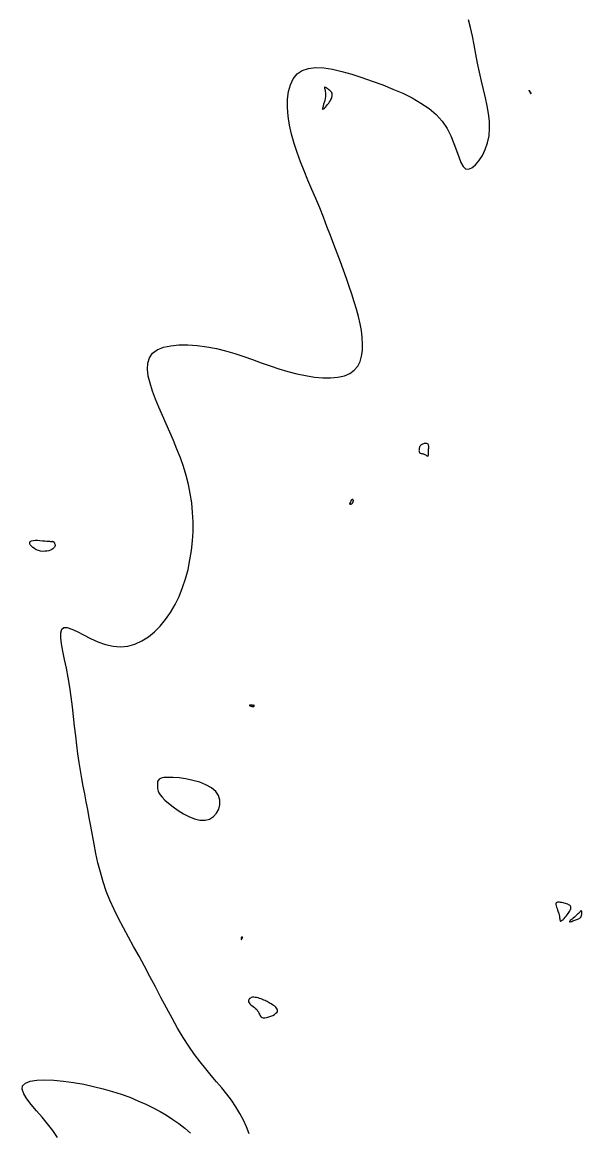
# Model space of a CAD drawing. Extents: x 3040093 to 3056816, y 408076 to 509144.
# Drawn here: x 3041668.7 to 3041728.4, y 422382.3 to 422501 of the extents above; entities that cross this region are included whole.
import ezdxf

# ---------------------------------------------------------------- set-up
doc = ezdxf.new("R2010")
doc.units = 0
doc.layers.add('V-CHAN-CONT-EL17', color=7, linetype='Continuous')

msp = doc.modelspace()

# ---------------------------------------------------------------- linework, layer by layer
at = {"layer": 'V-CHAN-CONT-EL17'}
for points in [[(3041692.92, 422382.2), (3041692.63, 422382.93), (3041692.29, 422383.66), (3041691.9, 422384.38), (3041691.47, 422385.09), (3041691, 422385.79), (3041690.5, 422386.45), (3041689.97, 422387.11), (3041689.42, 422387.77), (3041688.85, 422388.45), (3041688.26, 422389.15), (3041687.66, 422389.89), (3041687.06, 422390.69), (3041686.45, 422391.56), (3041685.85, 422392.5), (3041685.25, 422393.51), (3041684.66, 422394.57), (3041684.07, 422395.67), (3041683.48, 422396.78), (3041682.89, 422397.91), (3041682.3, 422399.03), (3041681.72, 422400.13), (3041681.14, 422401.19), (3041680.56, 422402.22), (3041680, 422403.23), (3041679.46, 422404.22), (3041678.94, 422405.21), (3041678.47, 422406.18), (3041678.03, 422407.16), (3041677.64, 422408.15), (3041677.29, 422409.14), (3041677, 422410.15), (3041676.74, 422411.16), (3041676.52, 422412.16), (3041676.33, 422413.15), (3041676.15, 422414.12), (3041675.98, 422415.07), (3041675.82, 422415.98), (3041675.65, 422416.85), (3041675.49, 422417.7), (3041675.33, 422418.53), (3041675.17, 422419.35), (3041675.02, 422420.18), (3041674.87, 422421.02), (3041674.73, 422421.89), (3041674.6, 422422.8), (3041674.48, 422423.75), (3041674.37, 422424.74), (3041674.25, 422425.76), (3041674.14, 422426.8), (3041674.02, 422427.85), (3041673.89, 422428.9), (3041673.74, 422429.94), (3041673.57, 422430.97), (3041673.38, 422431.96), (3041673.18, 422432.91), (3041673, 422433.78), (3041672.86, 422434.56), (3041672.78, 422435.23), (3041672.77, 422435.76), (3041672.88, 422436.13), (3041673.1, 422436.32), (3041673.46, 422436.32), (3041673.94, 422436.16), (3041674.54, 422435.88), (3041675.21, 422435.53), (3041675.95, 422435.16), (3041676.74, 422434.8), (3041677.55, 422434.5), (3041678.36, 422434.31), (3041679.16, 422434.25), (3041679.94, 422434.34), (3041680.7, 422434.55), (3041681.43, 422434.88), (3041682.13, 422435.31), (3041682.79, 422435.85), (3041683.41, 422436.47), (3041683.98, 422437.17), (3041684.51, 422437.94), (3041684.98, 422438.77), (3041685.41, 422439.65), (3041685.78, 422440.58), (3041686.1, 422441.54), (3041686.37, 422442.53), (3041686.58, 422443.54), (3041686.74, 422444.55), (3041686.85, 422445.57), (3041686.91, 422446.59), (3041686.91, 422447.61), (3041686.86, 422448.63), (3041686.76, 422449.63), (3041686.61, 422450.63), (3041686.42, 422451.61), (3041686.17, 422452.58), (3041685.88, 422453.53), (3041685.55, 422454.47), (3041685.19, 422455.4), (3041684.81, 422456.31), (3041684.42, 422457.21), (3041684.02, 422458.1), (3041683.63, 422458.98), (3041683.24, 422459.86), (3041682.88, 422460.74), (3041682.56, 422461.59), (3041682.31, 422462.42), (3041682.12, 422463.2), (3041682.04, 422463.93), (3041682.08, 422464.58), (3041682.25, 422465.16), (3041682.59, 422465.63), (3041683.09, 422466), (3041683.74, 422466.27), (3041684.52, 422466.44), (3041685.4, 422466.53), (3041686.35, 422466.53), (3041687.35, 422466.46), (3041688.38, 422466.33), (3041689.4, 422466.13), (3041690.39, 422465.89), (3041691.37, 422465.6), (3041692.32, 422465.28), (3041693.26, 422464.95), (3041694.2, 422464.61), (3041695.13, 422464.28), (3041696.07, 422463.96), (3041697.02, 422463.68), (3041697.98, 422463.43), (3041698.93, 422463.24), (3041699.87, 422463.09), (3041700.77, 422463.02), (3041701.61, 422463.01), (3041702.39, 422463.07), (3041703.08, 422463.23), (3041703.67, 422463.47), (3041704.14, 422463.81), (3041704.5, 422464.24), (3041704.75, 422464.74), (3041704.92, 422465.31), (3041705.01, 422465.94), (3041705.03, 422466.61), (3041704.98, 422467.32), (3041704.89, 422468.05), (3041704.75, 422468.79), (3041704.58, 422469.55), (3041704.37, 422470.33), (3041704.14, 422471.12), (3041703.88, 422471.94), (3041703.6, 422472.77), (3041703.29, 422473.62), (3041702.98, 422474.5), (3041702.65, 422475.41), (3041702.31, 422476.33), (3041701.96, 422477.27), (3041701.59, 422478.23), (3041701.22, 422479.2), (3041700.84, 422480.18), (3041700.44, 422481.17), (3041700.03, 422482.16), (3041699.61, 422483.15), (3041699.19, 422484.14), (3041698.79, 422485.13), (3041698.39, 422486.11), (3041698.03, 422487.1), (3041697.71, 422488.07), (3041697.43, 422489.04), (3041697.22, 422490.01), (3041697.07, 422490.97), (3041697, 422491.9), (3041697.01, 422492.78), (3041697.11, 422493.6), (3041697.31, 422494.34), (3041697.62, 422494.97), (3041698.03, 422495.49), (3041698.57, 422495.87), (3041699.23, 422496.09), (3041700, 422496.18), (3041700.87, 422496.14), (3041701.81, 422495.99), (3041702.82, 422495.76), (3041703.87, 422495.46), (3041704.96, 422495.11), (3041706.06, 422494.72), (3041707.17, 422494.31), (3041708.26, 422493.88), (3041709.31, 422493.42), (3041710.32, 422492.92), (3041711.26, 422492.38), (3041712.12, 422491.79), (3041712.88, 422491.14), (3041713.53, 422490.44), (3041714.05, 422489.67), (3041714.46, 422488.86), (3041714.79, 422488.07), (3041715.07, 422487.3), (3041715.3, 422486.62), (3041715.52, 422486.04), (3041715.76, 422485.61), (3041716.03, 422485.35), (3041716.35, 422485.31), (3041716.71, 422485.45), (3041717.09, 422485.76), (3041717.46, 422486.21), (3041717.82, 422486.77), (3041718.13, 422487.42), (3041718.37, 422488.14), (3041718.54, 422488.89), (3041718.6, 422489.67), (3041718.58, 422490.46), (3041718.49, 422491.26), (3041718.34, 422492.09), (3041718.15, 422492.94), (3041717.94, 422493.82), (3041717.72, 422494.73), (3041717.5, 422495.67), (3041717.31, 422496.64), (3041717.13, 422497.62), (3041716.95, 422498.6), (3041716.77, 422499.54), (3041716.56, 422500.45), (3041716.33, 422501.28)], [(3041672.42, 422381.82), (3041671.93, 422382.54), (3041671.37, 422383.27), (3041670.77, 422383.98), (3041670.17, 422384.67), (3041669.62, 422385.33), (3041669.15, 422385.94), (3041668.82, 422386.48), (3041668.65, 422386.96), (3041668.7, 422387.34), (3041669, 422387.62), (3041669.52, 422387.82), (3041670.22, 422387.92), (3041671.06, 422387.96), (3041672.03, 422387.92), (3041673.06, 422387.83), (3041674.14, 422387.68), (3041675.22, 422387.49), (3041676.28, 422387.27), (3041677.3, 422387.02), (3041678.29, 422386.73), (3041679.24, 422386.43), (3041680.15, 422386.1), (3041681.02, 422385.74), (3041681.85, 422385.38), (3041682.64, 422384.99), (3041683.38, 422384.59), (3041684.08, 422384.18), (3041684.75, 422383.74), (3041685.4, 422383.29), (3041686.02, 422382.8), (3041686.63, 422382.27)]]:
    msp.add_lwpolyline(points, dxfattribs=at)
for points in [[(3041701.03, 422492.88), (3041700.98, 422492.66), (3041700.92, 422492.45), (3041700.86, 422492.25), (3041700.8, 422492.07), (3041700.76, 422491.92), (3041700.74, 422491.81), (3041700.75, 422491.74), (3041700.79, 422491.73), (3041700.86, 422491.77), (3041700.95, 422491.84), (3041701.06, 422491.95), (3041701.17, 422492.08), (3041701.29, 422492.22), (3041701.4, 422492.36), (3041701.5, 422492.51), (3041701.58, 422492.64), (3041701.64, 422492.75), (3041701.69, 422492.86), (3041701.72, 422492.96), (3041701.74, 422493.04), (3041701.76, 422493.12), (3041701.77, 422493.19), (3041701.77, 422493.25), (3041701.77, 422493.3), (3041701.77, 422493.35), (3041701.77, 422493.4), (3041701.75, 422493.44), (3041701.73, 422493.49), (3041701.7, 422493.54), (3041701.65, 422493.59), (3041701.59, 422493.65), (3041701.52, 422493.72), (3041701.43, 422493.8), (3041701.33, 422493.87), (3041701.24, 422493.94), (3041701.15, 422494), (3041701.07, 422494.05), (3041701.01, 422494.07), (3041700.97, 422494.06), (3041700.95, 422494.03), (3041700.96, 422493.97), (3041700.98, 422493.88), (3041701.01, 422493.76), (3041701.04, 422493.62), (3041701.06, 422493.46), (3041701.07, 422493.28), (3041701.06, 422493.09)], [(3041722.93, 422493.49), (3041722.94, 422493.47), (3041722.95, 422493.45), (3041722.95, 422493.43), (3041722.96, 422493.42), (3041722.96, 422493.41), (3041722.97, 422493.41), (3041722.97, 422493.4), (3041722.98, 422493.4), (3041722.99, 422493.4), (3041723, 422493.4), (3041723, 422493.41), (3041723.01, 422493.41), (3041723.02, 422493.42), (3041723.02, 422493.42), (3041723.03, 422493.43), (3041723.03, 422493.43), (3041723.03, 422493.44), (3041723.03, 422493.44), (3041723.03, 422493.45), (3041723.03, 422493.45), (3041723.02, 422493.46), (3041723.02, 422493.46), (3041723.02, 422493.47), (3041723.02, 422493.47), (3041723.02, 422493.47), (3041723.01, 422493.48), (3041723.01, 422493.48), (3041723.01, 422493.49), (3041723.01, 422493.49), (3041723.01, 422493.49), (3041723.01, 422493.49), (3041723, 422493.5), (3041723, 422493.5), (3041723, 422493.5), (3041722.99, 422493.51), (3041722.98, 422493.52), (3041722.97, 422493.53), (3041722.96, 422493.54), (3041722.94, 422493.57), (3041722.93, 422493.59), (3041722.9, 422493.62), (3041722.88, 422493.65), (3041722.86, 422493.68), (3041722.84, 422493.71), (3041722.82, 422493.73), (3041722.81, 422493.74), (3041722.81, 422493.75), (3041722.81, 422493.74), (3041722.82, 422493.72), (3041722.83, 422493.7), (3041722.84, 422493.66), (3041722.86, 422493.63), (3041722.88, 422493.59), (3041722.9, 422493.56), (3041722.91, 422493.52)], [(3041711.16, 422454.96), (3041711.21, 422454.94), (3041711.27, 422454.92), (3041711.34, 422454.92), (3041711.4, 422454.91), (3041711.47, 422454.9), (3041711.54, 422454.88), (3041711.61, 422454.86), (3041711.68, 422454.83), (3041711.74, 422454.79), (3041711.8, 422454.75), (3041711.85, 422454.72), (3041711.9, 422454.68), (3041711.94, 422454.66), (3041711.98, 422454.64), (3041712.01, 422454.64), (3041712.03, 422454.66), (3041712.04, 422454.7), (3041712.05, 422454.75), (3041712.05, 422454.81), (3041712.05, 422454.89), (3041712.05, 422454.98), (3041712.06, 422455.07), (3041712.06, 422455.17), (3041712.07, 422455.28), (3041712.08, 422455.39), (3041712.09, 422455.5), (3041712.1, 422455.6), (3041712.09, 422455.7), (3041712.08, 422455.79), (3041712.06, 422455.86), (3041712.02, 422455.92), (3041711.96, 422455.96), (3041711.88, 422455.99), (3041711.8, 422456), (3041711.71, 422455.99), (3041711.62, 422455.98), (3041711.52, 422455.96), (3041711.44, 422455.93), (3041711.36, 422455.89), (3041711.3, 422455.86), (3041711.24, 422455.82), (3041711.2, 422455.77), (3041711.16, 422455.73), (3041711.14, 422455.67), (3041711.12, 422455.62), (3041711.1, 422455.56), (3041711.08, 422455.49), (3041711.07, 422455.43), (3041711.06, 422455.36), (3041711.06, 422455.28), (3041711.05, 422455.21), (3041711.06, 422455.15), (3041711.07, 422455.09), (3041711.09, 422455.04), (3041711.12, 422454.99)], [(3041703.66, 422449.52), (3041703.67, 422449.52), (3041703.69, 422449.52), (3041703.71, 422449.52), (3041703.73, 422449.52), (3041703.76, 422449.52), (3041703.78, 422449.53), (3041703.81, 422449.53), (3041703.83, 422449.54), (3041703.85, 422449.54), (3041703.87, 422449.55), (3041703.89, 422449.57), (3041703.91, 422449.58), (3041703.93, 422449.6), (3041703.94, 422449.62), (3041703.96, 422449.64), (3041703.98, 422449.67), (3041704, 422449.7), (3041704.01, 422449.74), (3041704.02, 422449.77), (3041704.03, 422449.81), (3041704.04, 422449.85), (3041704.04, 422449.88), (3041704.04, 422449.91), (3041704.03, 422449.94), (3041704.01, 422449.96), (3041703.99, 422449.98), (3041703.97, 422449.99), (3041703.95, 422449.99), (3041703.92, 422449.99), (3041703.89, 422449.98), (3041703.87, 422449.97), (3041703.84, 422449.95), (3041703.82, 422449.92), (3041703.8, 422449.88), (3041703.78, 422449.85), (3041703.76, 422449.81), (3041703.74, 422449.77), (3041703.72, 422449.73), (3041703.71, 422449.69), (3041703.69, 422449.66), (3041703.68, 422449.63), (3041703.66, 422449.61), (3041703.65, 422449.59), (3041703.64, 422449.57), (3041703.64, 422449.55), (3041703.64, 422449.54), (3041703.65, 422449.53)], [(3041669.64, 422445.58), (3041669.82, 422445.62), (3041670.04, 422445.64), (3041670.29, 422445.64), (3041670.55, 422445.62), (3041670.82, 422445.6), (3041671.06, 422445.58), (3041671.28, 422445.56), (3041671.45, 422445.54), (3041671.58, 422445.54), (3041671.68, 422445.53), (3041671.75, 422445.53), (3041671.8, 422445.53), (3041671.84, 422445.53), (3041671.86, 422445.54), (3041671.88, 422445.54), (3041671.9, 422445.53), (3041671.93, 422445.53), (3041671.95, 422445.52), (3041671.98, 422445.5), (3041672.01, 422445.48), (3041672.04, 422445.45), (3041672.07, 422445.41), (3041672.1, 422445.36), (3041672.12, 422445.3), (3041672.15, 422445.23), (3041672.16, 422445.16), (3041672.16, 422445.08), (3041672.14, 422444.99), (3041672.1, 422444.91), (3041672.04, 422444.82), (3041671.94, 422444.74), (3041671.82, 422444.66), (3041671.66, 422444.59), (3041671.48, 422444.53), (3041671.27, 422444.49), (3041671.06, 422444.47), (3041670.83, 422444.46), (3041670.61, 422444.49), (3041670.38, 422444.54), (3041670.16, 422444.63), (3041669.96, 422444.75), (3041669.78, 422444.88), (3041669.63, 422445.02), (3041669.52, 422445.16), (3041669.46, 422445.3), (3041669.46, 422445.42), (3041669.51, 422445.51)], [(3041692.93, 422428), (3041692.95, 422427.98), (3041692.99, 422427.96), (3041693.03, 422427.94), (3041693.08, 422427.92), (3041693.13, 422427.9), (3041693.18, 422427.89), (3041693.23, 422427.88), (3041693.27, 422427.87), (3041693.3, 422427.86), (3041693.33, 422427.86), (3041693.35, 422427.87), (3041693.37, 422427.87), (3041693.39, 422427.88), (3041693.4, 422427.89), (3041693.41, 422427.89), (3041693.42, 422427.9), (3041693.42, 422427.91), (3041693.43, 422427.92), (3041693.43, 422427.93), (3041693.43, 422427.94), (3041693.44, 422427.95), (3041693.44, 422427.96), (3041693.44, 422427.97), (3041693.44, 422427.99), (3041693.44, 422428), (3041693.44, 422428.02), (3041693.44, 422428.03), (3041693.45, 422428.05), (3041693.45, 422428.06), (3041693.44, 422428.07), (3041693.44, 422428.07), (3041693.44, 422428.07), (3041693.43, 422428.06), (3041693.43, 422428.06), (3041693.42, 422428.05), (3041693.41, 422428.03), (3041693.4, 422428.02), (3041693.4, 422428.01), (3041693.39, 422428), (3041693.38, 422428), (3041693.37, 422427.99), (3041693.36, 422427.99), (3041693.35, 422427.99), (3041693.33, 422427.99), (3041693.31, 422428), (3041693.29, 422428), (3041693.25, 422428.01), (3041693.2, 422428.01), (3041693.15, 422428.02), (3041693.1, 422428.02), (3041693.05, 422428.02), (3041693, 422428.02), (3041692.96, 422428.02), (3041692.94, 422428.02), (3041692.93, 422428.01)], [(3041688.67, 422415.85), (3041689.09, 422416.11), (3041689.42, 422416.47), (3041689.65, 422416.9), (3041689.77, 422417.37), (3041689.77, 422417.86), (3041689.63, 422418.35), (3041689.33, 422418.79), (3041688.88, 422419.18), (3041688.29, 422419.5), (3041687.62, 422419.77), (3041686.89, 422419.98), (3041686.15, 422420.13), (3041685.43, 422420.24), (3041684.78, 422420.29), (3041684.23, 422420.3), (3041683.8, 422420.27), (3041683.5, 422420.21), (3041683.3, 422420.11), (3041683.18, 422419.98), (3041683.12, 422419.85), (3041683.1, 422419.7), (3041683.11, 422419.55), (3041683.12, 422419.4), (3041683.12, 422419.26), (3041683.12, 422419.12), (3041683.13, 422418.98), (3041683.17, 422418.82), (3041683.26, 422418.64), (3041683.4, 422418.43), (3041683.61, 422418.18), (3041683.9, 422417.88), (3041684.3, 422417.53), (3041684.77, 422417.15), (3041685.3, 422416.77), (3041685.87, 422416.41), (3041686.47, 422416.1), (3041687.06, 422415.86), (3041687.64, 422415.72), (3041688.19, 422415.71)], [(3041726.06, 422405.44), (3041726.08, 422405.3), (3041726.09, 422405.18), (3041726.1, 422405.08), (3041726.12, 422405), (3041726.14, 422404.95), (3041726.17, 422404.92), (3041726.21, 422404.92), (3041726.28, 422404.96), (3041726.36, 422405.03), (3041726.46, 422405.12), (3041726.56, 422405.23), (3041726.67, 422405.35), (3041726.78, 422405.48), (3041726.89, 422405.61), (3041726.98, 422405.74), (3041727.07, 422405.86), (3041727.15, 422405.98), (3041727.21, 422406.09), (3041727.25, 422406.19), (3041727.28, 422406.29), (3041727.29, 422406.38), (3041727.29, 422406.45), (3041727.25, 422406.53), (3041727.2, 422406.59), (3041727.13, 422406.64), (3041727.04, 422406.69), (3041726.94, 422406.74), (3041726.82, 422406.78), (3041726.7, 422406.81), (3041726.57, 422406.85), (3041726.44, 422406.88), (3041726.31, 422406.91), (3041726.18, 422406.93), (3041726.06, 422406.95), (3041725.94, 422406.96), (3041725.85, 422406.95), (3041725.77, 422406.93), (3041725.71, 422406.88), (3041725.69, 422406.8), (3041725.69, 422406.7), (3041725.71, 422406.57), (3041725.75, 422406.43), (3041725.8, 422406.27), (3041725.86, 422406.1), (3041725.93, 422405.93), (3041725.98, 422405.76), (3041726.03, 422405.59)], [(3041727.92, 422405.12), (3041728.01, 422405.16), (3041728.09, 422405.19), (3041728.16, 422405.22), (3041728.21, 422405.26), (3041728.26, 422405.29), (3041728.31, 422405.33), (3041728.34, 422405.36), (3041728.37, 422405.41), (3041728.39, 422405.45), (3041728.41, 422405.5), (3041728.42, 422405.56), (3041728.43, 422405.61), (3041728.44, 422405.67), (3041728.44, 422405.72), (3041728.44, 422405.78), (3041728.44, 422405.83), (3041728.44, 422405.89), (3041728.44, 422405.93), (3041728.44, 422405.98), (3041728.43, 422406.01), (3041728.42, 422406.04), (3041728.4, 422406.05), (3041728.38, 422406.05), (3041728.35, 422406.03), (3041728.31, 422406), (3041728.27, 422405.96), (3041728.22, 422405.9), (3041728.15, 422405.83), (3041728.08, 422405.76), (3041727.99, 422405.67), (3041727.89, 422405.57), (3041727.78, 422405.47), (3041727.65, 422405.37), (3041727.53, 422405.26), (3041727.41, 422405.16), (3041727.31, 422405.07), (3041727.22, 422404.99), (3041727.16, 422404.93), (3041727.14, 422404.89), (3041727.15, 422404.87), (3041727.2, 422404.87), (3041727.27, 422404.88), (3041727.37, 422404.91), (3041727.48, 422404.95), (3041727.6, 422404.99), (3041727.71, 422405.04), (3041727.82, 422405.08)], [(3041692.05, 422403.05), (3041692.05, 422403.03), (3041692.05, 422403.01), (3041692.05, 422402.99), (3041692.06, 422402.98), (3041692.06, 422402.97), (3041692.06, 422402.96), (3041692.07, 422402.96), (3041692.08, 422402.97), (3041692.09, 422402.98), (3041692.1, 422403), (3041692.12, 422403.02), (3041692.13, 422403.04), (3041692.14, 422403.06), (3041692.15, 422403.08), (3041692.16, 422403.1), (3041692.17, 422403.11), (3041692.18, 422403.13), (3041692.19, 422403.14), (3041692.2, 422403.15), (3041692.2, 422403.16), (3041692.2, 422403.16), (3041692.21, 422403.17), (3041692.21, 422403.17), (3041692.2, 422403.18), (3041692.2, 422403.18), (3041692.2, 422403.19), (3041692.19, 422403.2), (3041692.18, 422403.2), (3041692.18, 422403.21), (3041692.17, 422403.21), (3041692.16, 422403.21), (3041692.15, 422403.22), (3041692.15, 422403.22), (3041692.14, 422403.22), (3041692.13, 422403.22), (3041692.12, 422403.22), (3041692.12, 422403.22), (3041692.11, 422403.22), (3041692.1, 422403.22), (3041692.1, 422403.22), (3041692.09, 422403.22), (3041692.09, 422403.22), (3041692.08, 422403.22), (3041692.08, 422403.21), (3041692.08, 422403.21), (3041692.07, 422403.2), (3041692.07, 422403.19), (3041692.07, 422403.18), (3041692.06, 422403.17), (3041692.06, 422403.15), (3041692.06, 422403.14), (3041692.06, 422403.12), (3041692.06, 422403.1), (3041692.06, 422403.09), (3041692.05, 422403.07)], [(3041693.89, 422395.24), (3041693.95, 422395.11), (3041694, 422394.99), (3041694.05, 422394.87), (3041694.1, 422394.77), (3041694.18, 422394.69), (3041694.28, 422394.63), (3041694.41, 422394.6), (3041694.58, 422394.6), (3041694.78, 422394.64), (3041694.99, 422394.69), (3041695.21, 422394.77), (3041695.42, 422394.86), (3041695.61, 422394.97), (3041695.77, 422395.08), (3041695.88, 422395.2), (3041695.93, 422395.31), (3041695.94, 422395.42), (3041695.9, 422395.53), (3041695.83, 422395.64), (3041695.74, 422395.73), (3041695.63, 422395.83), (3041695.51, 422395.92), (3041695.39, 422396), (3041695.27, 422396.08), (3041695.16, 422396.14), (3041695.05, 422396.21), (3041694.95, 422396.27), (3041694.84, 422396.33), (3041694.72, 422396.38), (3041694.6, 422396.44), (3041694.47, 422396.49), (3041694.32, 422396.55), (3041694.17, 422396.61), (3041694.01, 422396.67), (3041693.85, 422396.72), (3041693.69, 422396.76), (3041693.54, 422396.78), (3041693.39, 422396.79), (3041693.25, 422396.79), (3041693.13, 422396.76), (3041693.03, 422396.71), (3041692.95, 422396.65), (3041692.89, 422396.57), (3041692.85, 422396.48), (3041692.83, 422396.39), (3041692.85, 422396.29), (3041692.9, 422396.2), (3041692.98, 422396.1), (3041693.08, 422396), (3041693.2, 422395.9), (3041693.33, 422395.8), (3041693.46, 422395.7), (3041693.59, 422395.59), (3041693.71, 422395.48), (3041693.81, 422395.36)]]:
    msp.add_lwpolyline(points, close=True, dxfattribs=at)

doc.saveas('drawing.dxf')
